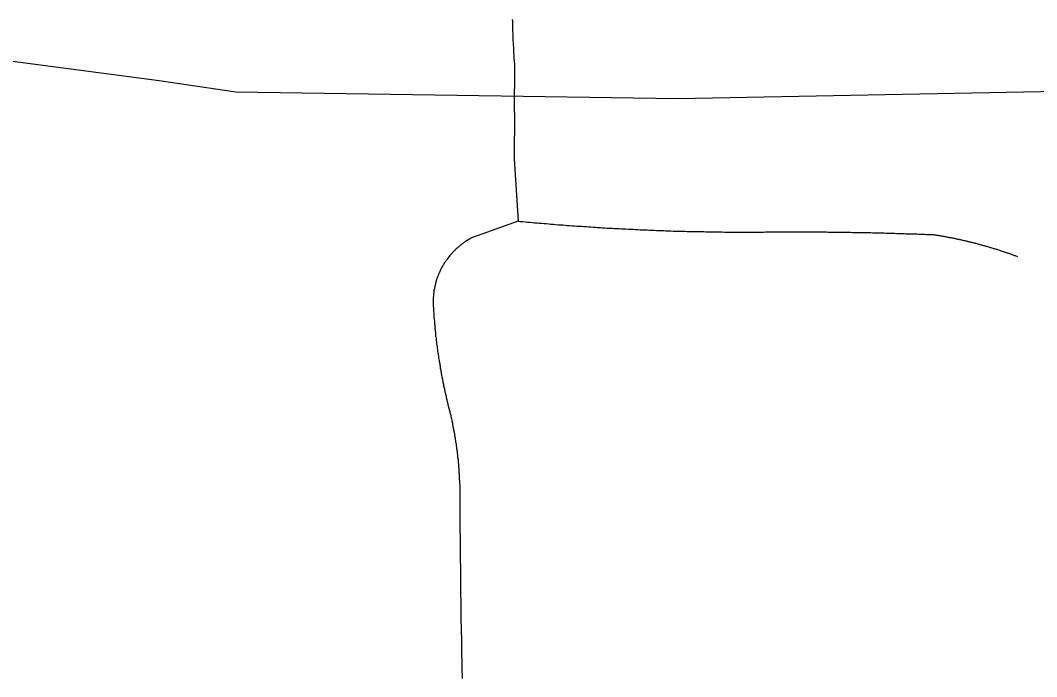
# Model space of a CAD drawing. Extents: x 1268485 to 1426702, y 514839 to 616766.
# Drawn here: x 1364683 to 1365327, y 576489 to 576904 of the extents above; entities that cross this region are included whole.
import ezdxf

# ---------------------------------------------------------------- set-up
doc = ezdxf.new("R2010")
doc.units = 0
doc.layers.add('Old_Level_32', color=7, linetype='Continuous')
doc.layers.add('Old_Level_35', color=7, linetype='Continuous')

msp = doc.modelspace()

# ---------------------------------------------------------------- linework, layer by layer
at = {"layer": 'Old_Level_32'}
msp.add_lwpolyline([(1364652.475, 576882.083), (1364770.981, 576866.371), (1364819.525, 576859.228), (1365099.369, 576854.943), (1365340.232, 576859.572), (1365496.6, 576874.031), (1365716.289, 576853.2), (1365808.972, 576835.516), (1365850.378, 576821.231), (1365977.45, 576771.234), (1366041.7, 576736.951), (1366121.655, 576695.524), (1366251.894, 576632.521), (1366422.61, 576541.307), (1366510.009, 576476.109), (1366609.812, 576388.912), (1366872.108, 576161.749), (1367076.65, 575964.146), (1367138.557, 575902.8), (1367150.446, 575891.018), (1367209.804, 575816.334), (1367245.097, 575744.763), (1367296.434, 575607.842), (1367321.301, 575502.04)], dxfattribs=at)
at = {"layer": 'Old_Level_35'}
for p, q in [((1364996.04, 576846.062), (1364996.143, 576876.205)), ((1364998.398, 576777.37), (1364969.383, 576767.066))]:
    msp.add_line(p, q, dxfattribs=at)
for points in [[(1364996.143, 576876.205), (1364996.143, 576877.128), (1364996.04, 576878.102), (1364996.04, 576879.076), (1364995.835, 576879.998), (1364995.835, 576881.024), (1364995.733, 576881.946), (1364995.733, 576882.869), (1364995.63, 576883.792), (1364995.63, 576884.817), (1364995.63, 576885.74), (1364995.528, 576886.663), (1364995.528, 576887.688), (1364995.425, 576888.61), (1364995.425, 576889.585), (1364995.425, 576890.558), (1364995.22, 576891.481), (1364995.22, 576892.456), (1364995.22, 576893.429), (1364995.117, 576894.352), (1364995.117, 576895.326), (1364995.117, 576896.3), (1364995.015, 576897.274), (1364995.015, 576898.197), (1364995.015, 576899.171), (1364995.015, 576900.145), (1364994.912, 576901.068), (1364994.912, 576902.041), (1364994.912, 576903.016), (1364994.912, 576903.939), (1364994.707, 576904.964)], [(1364996.04, 576846.062), (1364995.733, 576816.791), (1364998.398, 576777.37)], [(1364998.398, 576777.37), (1364999.834, 576777.267), (1365001.372, 576777.114), (1365002.909, 576777.011), (1365004.345, 576776.806), (1365005.78, 576776.704), (1365007.216, 576776.55), (1365008.753, 576776.447), (1365010.291, 576776.294), (1365011.727, 576776.191), (1365013.265, 576776.089), (1365014.7, 576775.934), (1365016.135, 576775.832), (1365017.673, 576775.678), (1365019.109, 576775.576), (1365020.646, 576775.422), (1365022.082, 576775.319), (1365023.62, 576775.166), (1365025.158, 576775.114), (1365026.593, 576775.012), (1365028.028, 576774.858), (1365029.464, 576774.756), (1365031.002, 576774.602), (1365032.539, 576774.551), (1365033.975, 576774.448), (1365035.513, 576774.294), (1365037.051, 576774.243), (1365038.486, 576774.141), (1365039.921, 576773.986), (1365041.357, 576773.936), (1365042.895, 576773.833), (1365044.33, 576773.73), (1365045.868, 576773.628), (1365047.406, 576773.576), (1365048.841, 576773.423), (1365050.379, 576773.371), (1365051.712, 576773.269), (1365053.25, 576773.166), (1365054.788, 576773.064), (1365056.223, 576773.013), (1365057.761, 576772.961), (1365059.299, 576772.808), (1365060.734, 576772.756), (1365062.272, 576772.705), (1365063.707, 576772.551), (1365065.143, 576772.5), (1365066.578, 576772.448), (1365068.116, 576772.398), (1365069.654, 576772.295), (1365071.089, 576772.243), (1365072.627, 576772.141), (1365074.165, 576772.038), (1365075.6, 576771.988), (1365077.138, 576771.936), (1365078.471, 576771.885), (1365080.009, 576771.833), (1365081.547, 576771.731), (1365082.982, 576771.68), (1365084.52, 576771.628), (1365085.956, 576771.577), (1365087.493, 576771.526), (1365089.031, 576771.526), (1365090.467, 576771.423), (1365091.902, 576771.372), (1365093.337, 576771.321), (1365094.875, 576771.27), (1365096.413, 576771.167), (1365097.849, 576771.167), (1365099.386, 576771.116), (1365100.924, 576771.065), (1365102.36, 576771.065), (1365103.898, 576771.013), (1365105.333, 576770.962), (1365106.768, 576770.962), (1365108.204, 576770.86), (1365109.742, 576770.86), (1365111.279, 576770.808), (1365112.715, 576770.808), (1365114.253, 576770.757), (1365115.791, 576770.757), (1365117.226, 576770.706), (1365118.764, 576770.706), (1365120.302, 576770.603), (1365121.635, 576770.603), (1365123.172, 576770.603), (1365124.608, 576770.552), (1365126.146, 576770.552), (1365127.581, 576770.552), (1365129.119, 576770.5), (1365130.657, 576770.5), (1365132.092, 576770.5), (1365133.63, 576770.5), (1365135.168, 576770.5), (1365136.501, 576770.45), (1365138.039, 576770.45), (1365139.474, 576770.45), (1365141.012, 576770.45), (1365142.55, 576770.45), (1365143.985, 576770.45), (1365145.523, 576770.45)], [(1365145.523, 576770.45), (1365146.651, 576770.45), (1365147.881, 576770.45), (1365149.009, 576770.5), (1365150.137, 576770.5), (1365151.367, 576770.5), (1365152.495, 576770.5), (1365153.623, 576770.5), (1365154.853, 576770.552), (1365155.981, 576770.552), (1365157.211, 576770.552), (1365158.339, 576770.552), (1365159.467, 576770.552), (1365160.8, 576770.552), (1365161.825, 576770.552), (1365162.953, 576770.603), (1365164.285, 576770.603), (1365165.413, 576770.603), (1365166.541, 576770.603), (1365167.771, 576770.603), (1365168.899, 576770.603), (1365170.129, 576770.603), (1365171.257, 576770.603), (1365172.385, 576770.603), (1365173.615, 576770.603), (1365174.743, 576770.603), (1365175.871, 576770.603), (1365177.101, 576770.603), (1365178.229, 576770.603), (1365179.459, 576770.603), (1365180.587, 576770.603), (1365181.715, 576770.603), (1365183.048, 576770.603), (1365184.175, 576770.603), (1365185.201, 576770.603), (1365186.534, 576770.552), (1365187.661, 576770.552), (1365188.789, 576770.552), (1365190.019, 576770.552), (1365191.147, 576770.552), (1365192.378, 576770.552), (1365193.505, 576770.552), (1365194.633, 576770.5), (1365195.863, 576770.5), (1365196.991, 576770.5), (1365198.119, 576770.5), (1365199.349, 576770.5), (1365200.477, 576770.45), (1365201.605, 576770.45), (1365202.835, 576770.45), (1365203.963, 576770.45), (1365205.296, 576770.398), (1365206.424, 576770.398), (1365207.551, 576770.398), (1365208.782, 576770.398), (1365209.91, 576770.295), (1365211.037, 576770.295), (1365212.268, 576770.295), (1365213.395, 576770.245), (1365214.523, 576770.245), (1365215.753, 576770.245), (1365216.881, 576770.193), (1365218.112, 576770.193), (1365219.239, 576770.193), (1365220.367, 576770.142), (1365221.597, 576770.142), (1365222.725, 576770.04), (1365223.853, 576770.04), (1365225.083, 576770.04), (1365226.211, 576769.988), (1365227.339, 576769.988), (1365228.672, 576769.937), (1365229.8, 576769.937), (1365231.03, 576769.885), (1365232.158, 576769.885), (1365233.285, 576769.834), (1365234.516, 576769.834), (1365235.644, 576769.732), (1365236.771, 576769.732), (1365238.002, 576769.68), (1365239.129, 576769.68), (1365240.257, 576769.629), (1365241.488, 576769.578), (1365242.615, 576769.578), (1365243.846, 576769.475), (1365244.973, 576769.475), (1365246.101, 576769.424), (1365247.332, 576769.373), (1365248.459, 576769.373), (1365249.587, 576769.322), (1365250.92, 576769.322), (1365252.048, 576769.27), (1365253.175, 576769.168), (1365254.406, 576769.168), (1365255.534, 576769.117), (1365256.661, 576769.065), (1365257.892, 576769.014), (1365259.019, 576769.014), (1365260.25, 576768.963), (1365261.378, 576768.86)], [(1364969.383, 576767.066), (1364968.871, 576766.81), (1364968.358, 576766.554), (1364967.846, 576766.246), (1364967.538, 576765.989), (1364967.025, 576765.733), (1364966.513, 576765.426), (1364966, 576765.169), (1364965.59, 576764.862), (1364965.077, 576764.554), (1364964.667, 576764.246), (1364964.257, 576763.991), (1364963.744, 576763.683), (1364963.334, 576763.324), (1364962.924, 576763.016), (1364962.514, 576762.709), (1364962.002, 576762.401), (1364961.591, 576761.991), (1364961.284, 576761.683), (1364960.771, 576761.325), (1364960.361, 576761.017), (1364959.951, 576760.607), (1364959.643, 576760.248), (1364959.131, 576759.889), (1364958.721, 576759.479), (1364958.413, 576759.12), (1364958.003, 576758.762), (1364957.593, 576758.352), (1364957.285, 576757.992), (1364956.875, 576757.634), (1364956.465, 576757.172), (1364956.158, 576756.814), (1364955.747, 576756.352), (1364955.337, 576755.993), (1364955.03, 576755.583), (1364954.722, 576755.122), (1364954.415, 576754.763), (1364954.005, 576754.301), (1364953.799, 576753.891), (1364953.389, 576753.43), (1364953.082, 576753.02), (1364952.774, 576752.558), (1364952.467, 576752.148), (1364952.159, 576751.636), (1364951.851, 576751.175), (1364951.544, 576750.765), (1364951.236, 576750.252), (1364951.031, 576749.79), (1364950.724, 576749.38), (1364950.416, 576748.868), (1364950.109, 576748.355), (1364949.903, 576747.945), (1364949.596, 576747.432), (1364949.391, 576746.92), (1364949.083, 576746.509), (1364948.878, 576745.997), (1364948.776, 576745.484), (1364948.468, 576745.023), (1364948.263, 576744.511), (1364947.955, 576743.998), (1364947.853, 576743.485), (1364947.648, 576743.024), (1364947.545, 576742.511), (1364947.238, 576741.998), (1364947.135, 576741.486), (1364946.828, 576740.922), (1364946.725, 576740.46), (1364946.52, 576739.948), (1364946.418, 576739.435), (1364946.213, 576738.872), (1364946.11, 576738.359), (1364946.007, 576737.897), (1364945.905, 576737.334), (1364945.7, 576736.821), (1364945.597, 576736.257), (1364945.495, 576735.744), (1364945.392, 576735.181), (1364945.29, 576734.668), (1364945.085, 576734.104), (1364944.982, 576733.643), (1364944.982, 576733.078), (1364944.88, 576732.515), (1364944.88, 576732.002), (1364944.777, 576731.438), (1364944.777, 576730.925), (1364944.675, 576730.362), (1364944.675, 576729.798), (1364944.47, 576729.337), (1364944.47, 576728.772), (1364944.47, 576728.209), (1364944.47, 576727.696), (1364944.47, 576727.132), (1364944.47, 576726.569), (1364944.47, 576726.056), (1364944.47, 576725.492), (1364944.47, 576724.928), (1364944.47, 576724.364), (1364944.47, 576723.851), (1364944.47, 576723.339), (1364944.675, 576722.775)], [(1365261.378, 576768.86), (1365261.89, 576768.809), (1365262.505, 576768.758), (1365263.018, 576768.604), (1365263.633, 576768.553), (1365264.146, 576768.45), (1365264.658, 576768.399), (1365265.274, 576768.245), (1365265.786, 576768.194), (1365266.299, 576768.04), (1365266.914, 576767.989), (1365267.427, 576767.886), (1365268.042, 576767.835), (1365268.452, 576767.681), (1365268.965, 576767.63), (1365269.58, 576767.476), (1365270.092, 576767.374), (1365270.605, 576767.322), (1365271.22, 576767.169), (1365271.733, 576767.066), (1365272.348, 576767.015), (1365272.86, 576766.861), (1365273.373, 576766.759), (1365273.988, 576766.605), (1365274.501, 576766.554), (1365275.014, 576766.451), (1365275.629, 576766.297), (1365276.141, 576766.194), (1365276.654, 576766.041), (1365277.269, 576765.939), (1365277.782, 576765.887), (1365278.294, 576765.733), (1365278.91, 576765.631), (1365279.422, 576765.477), (1365279.832, 576765.374), (1365280.55, 576765.272), (1365280.96, 576765.118), (1365281.473, 576765.016), (1365282.088, 576764.862), (1365282.6, 576764.759), (1365283.113, 576764.606), (1365283.728, 576764.503), (1365284.241, 576764.298), (1365284.754, 576764.196), (1365285.369, 576764.041), (1365285.881, 576763.939), (1365286.394, 576763.836), (1365287.009, 576763.683), (1365287.522, 576763.478), (1365288.034, 576763.375), (1365288.65, 576763.273), (1365289.162, 576763.119), (1365289.675, 576762.914), (1365290.085, 576762.811), (1365290.7, 576762.709), (1365291.213, 576762.503), (1365291.725, 576762.401), (1365292.34, 576762.248), (1365292.853, 576762.043), (1365293.366, 576761.94), (1365293.878, 576761.735), (1365294.493, 576761.632), (1365295.006, 576761.478), (1365295.519, 576761.325), (1365296.134, 576761.171), (1365296.647, 576761.017), (1365297.159, 576760.812), (1365297.672, 576760.71), (1365298.287, 576760.505), (1365298.8, 576760.35), (1365299.21, 576760.197), (1365299.722, 576760.043), (1365300.337, 576759.889), (1365300.85, 576759.684), (1365301.363, 576759.582), (1365301.875, 576759.377), (1365302.491, 576759.172), (1365303.003, 576759.018), (1365303.516, 576758.864), (1365304.028, 576758.71), (1365304.541, 576758.505), (1365305.156, 576758.3), (1365305.669, 576758.147), (1365306.079, 576757.992), (1365306.592, 576757.839), (1365307.207, 576757.634), (1365307.719, 576757.429), (1365308.232, 576757.275), (1365308.745, 576757.07), (1365309.257, 576756.865), (1365309.872, 576756.711), (1365310.385, 576756.506), (1365310.898, 576756.301), (1365311.41, 576756.147), (1365311.923, 576755.942), (1365312.333, 576755.737), (1365313.051, 576755.583), (1365313.461, 576755.378), (1365313.973, 576755.173), (1365314.486, 576755.019)], [(1364944.675, 576722.775), (1364944.675, 576722.057), (1364944.675, 576721.391), (1364944.777, 576720.673), (1364944.777, 576720.007), (1364944.88, 576719.237), (1364944.88, 576718.571), (1364944.88, 576717.854), (1364944.982, 576717.187), (1364944.982, 576716.521), (1364945.085, 576715.803), (1364945.085, 576715.086), (1364945.29, 576714.368), (1364945.29, 576713.701), (1364945.392, 576712.983), (1364945.392, 576712.317), (1364945.495, 576711.651), (1364945.495, 576710.882), (1364945.597, 576710.164), (1364945.597, 576709.498), (1364945.7, 576708.831), (1364945.7, 576708.114), (1364945.905, 576707.447), (1364946.007, 576706.678), (1364946.007, 576706.012), (1364946.11, 576705.294), (1364946.11, 576704.628), (1364946.213, 576703.961), (1364946.418, 576703.243), (1364946.418, 576702.577), (1364946.52, 576701.808), (1364946.623, 576701.142), (1364946.623, 576700.424), (1364946.725, 576699.758), (1364946.828, 576699.04), (1364947.033, 576698.374), (1364947.033, 576697.707), (1364947.135, 576696.989), (1364947.238, 576696.272), (1364947.34, 576695.554), (1364947.34, 576694.888), (1364947.545, 576694.17), (1364947.648, 576693.503), (1364947.75, 576692.837), (1364947.853, 576692.12), (1364947.853, 576691.453), (1364947.955, 576690.735), (1364948.161, 576690.069), (1364948.263, 576689.352), (1364948.366, 576688.634), (1364948.468, 576687.916), (1364948.673, 576687.249), (1364948.776, 576686.583), (1364948.878, 576685.866), (1364948.878, 576685.199), (1364948.981, 576684.481), (1364949.083, 576683.815), (1364949.288, 576683.148), (1364949.391, 576682.431), (1364949.493, 576681.765), (1364949.596, 576681.047), (1364949.801, 576680.38), (1364949.903, 576679.662), (1364950.006, 576678.996), (1364950.211, 576678.33), (1364950.416, 576677.612), (1364950.519, 576676.946), (1364950.621, 576676.228), (1364950.724, 576675.561), (1364950.826, 576674.895), (1364951.031, 576674.178), (1364951.134, 576673.511), (1364951.236, 576672.793), (1364951.339, 576672.127), (1364951.646, 576671.46), (1364951.749, 576670.743), (1364951.851, 576670.077), (1364951.954, 576669.359), (1364952.159, 576668.692), (1364952.364, 576668.026), (1364952.467, 576667.308), (1364952.672, 576666.642), (1364952.774, 576665.924), (1364952.979, 576665.258), (1364953.082, 576664.54), (1364953.287, 576663.873), (1364953.389, 576663.258), (1364953.594, 576662.541), (1364953.799, 576661.875), (1364953.902, 576661.208), (1364954.107, 576660.49), (1364954.21, 576659.824), (1364954.415, 576659.106), (1364954.62, 576658.44), (1364954.722, 576657.774), (1364955.03, 576657.107), (1364955.132, 576656.441), (1364955.235, 576655.774), (1364955.542, 576655.056), (1364955.645, 576654.39)], [(1364955.645, 576654.39), (1364955.747, 576653.878), (1364955.85, 576653.365), (1364955.953, 576652.801), (1364956.158, 576652.288), (1364956.26, 576651.827), (1364956.363, 576651.263), (1364956.465, 576650.75), (1364956.465, 576650.237), (1364956.67, 576649.674), (1364956.773, 576649.212), (1364956.875, 576648.7), (1364956.978, 576648.187), (1364957.08, 576647.623), (1364957.08, 576647.111), (1364957.285, 576646.649), (1364957.388, 576646.086), (1364957.49, 576645.573), (1364957.593, 576645.06), (1364957.593, 576644.496), (1364957.798, 576643.983), (1364957.9, 576643.42), (1364958.003, 576642.958), (1364958.003, 576642.445), (1364958.106, 576641.882), (1364958.208, 576641.369), (1364958.208, 576640.857), (1364958.413, 576640.292), (1364958.516, 576639.831), (1364958.516, 576639.319), (1364958.618, 576638.755), (1364958.721, 576638.242), (1364958.721, 576637.678), (1364958.926, 576637.166), (1364959.028, 576636.704), (1364959.028, 576636.141), (1364959.131, 576635.628), (1364959.131, 576635.064), (1364959.233, 576634.551), (1364959.336, 576634.038), (1364959.336, 576633.526), (1364959.541, 576633.013), (1364959.541, 576632.45), (1364959.643, 576631.937), (1364959.643, 576631.373), (1364959.746, 576630.86), (1364959.746, 576630.399), (1364959.848, 576629.835), (1364959.848, 576629.322), (1364959.951, 576628.759), (1364959.951, 576628.246), (1364960.156, 576627.733), (1364960.156, 576627.169), (1364960.259, 576626.708), (1364960.259, 576626.144), (1364960.259, 576625.631), (1364960.361, 576625.068), (1364960.361, 576624.555), (1364960.464, 576623.991), (1364960.464, 576623.478), (1364960.464, 576622.915), (1364960.669, 576622.453), (1364960.669, 576621.94), (1364960.771, 576621.377), (1364960.771, 576620.864), (1364960.771, 576620.3), (1364960.874, 576619.839), (1364960.874, 576619.275), (1364960.874, 576618.762), (1364960.874, 576618.198), (1364960.976, 576617.686), (1364960.976, 576617.122), (1364960.976, 576616.609), (1364961.079, 576616.148), (1364961.079, 576615.584), (1364961.079, 576615.071), (1364961.079, 576614.508), (1364961.079, 576613.995), (1364961.284, 576613.431), (1364961.284, 576612.918), (1364961.284, 576612.354), (1364961.284, 576611.893), (1364961.284, 576611.329), (1364961.386, 576610.817), (1364961.386, 576610.252), (1364961.386, 576609.74), (1364961.386, 576609.176), (1364961.386, 576608.664), (1364961.386, 576608.151), (1364961.386, 576607.638), (1364961.386, 576607.074), (1364961.489, 576606.561), (1364961.489, 576605.998), (1364961.489, 576605.485), (1364961.489, 576604.921), (1364961.489, 576604.46), (1364961.489, 576603.896), (1364961.489, 576603.383), (1364961.489, 576602.82), (1364961.489, 576602.307)], [(1364961.489, 576602.307), (1364961.489, 576599.949), (1364961.489, 576597.539), (1364961.489, 576595.181), (1364961.489, 576592.823), (1364961.489, 576590.362), (1364961.489, 576588.004), (1364961.489, 576585.646), (1364961.489, 576583.237), (1364961.489, 576580.879), (1364961.591, 576578.521), (1364961.591, 576576.111), (1364961.591, 576573.753), (1364961.591, 576571.395), (1364961.591, 576568.986), (1364961.591, 576566.576), (1364961.591, 576564.167), (1364961.591, 576561.809), (1364961.796, 576559.451), (1364961.796, 576557.041), (1364961.796, 576554.683), (1364961.796, 576552.325), (1364961.796, 576549.916), (1364961.899, 576547.558), (1364961.899, 576545.2), (1364961.899, 576542.739), (1364961.899, 576540.381), (1364962.002, 576538.023), (1364962.002, 576535.613), (1364962.002, 576533.255), (1364962.002, 576530.897), (1364962.104, 576528.488), (1364962.104, 576526.13), (1364962.104, 576523.772), (1364962.207, 576521.362), (1364962.207, 576518.953), (1364962.207, 576516.543), (1364962.412, 576514.185), (1364962.412, 576511.827), (1364962.412, 576509.418), (1364962.514, 576507.06), (1364962.514, 576504.702), (1364962.514, 576502.292), (1364962.617, 576499.934), (1364962.617, 576497.576), (1364962.719, 576495.116), (1364962.719, 576492.757), (1364962.924, 576490.399), (1364962.924, 576487.99)]]:
    msp.add_lwpolyline(points, dxfattribs=at)

doc.saveas('drawing.dxf')
